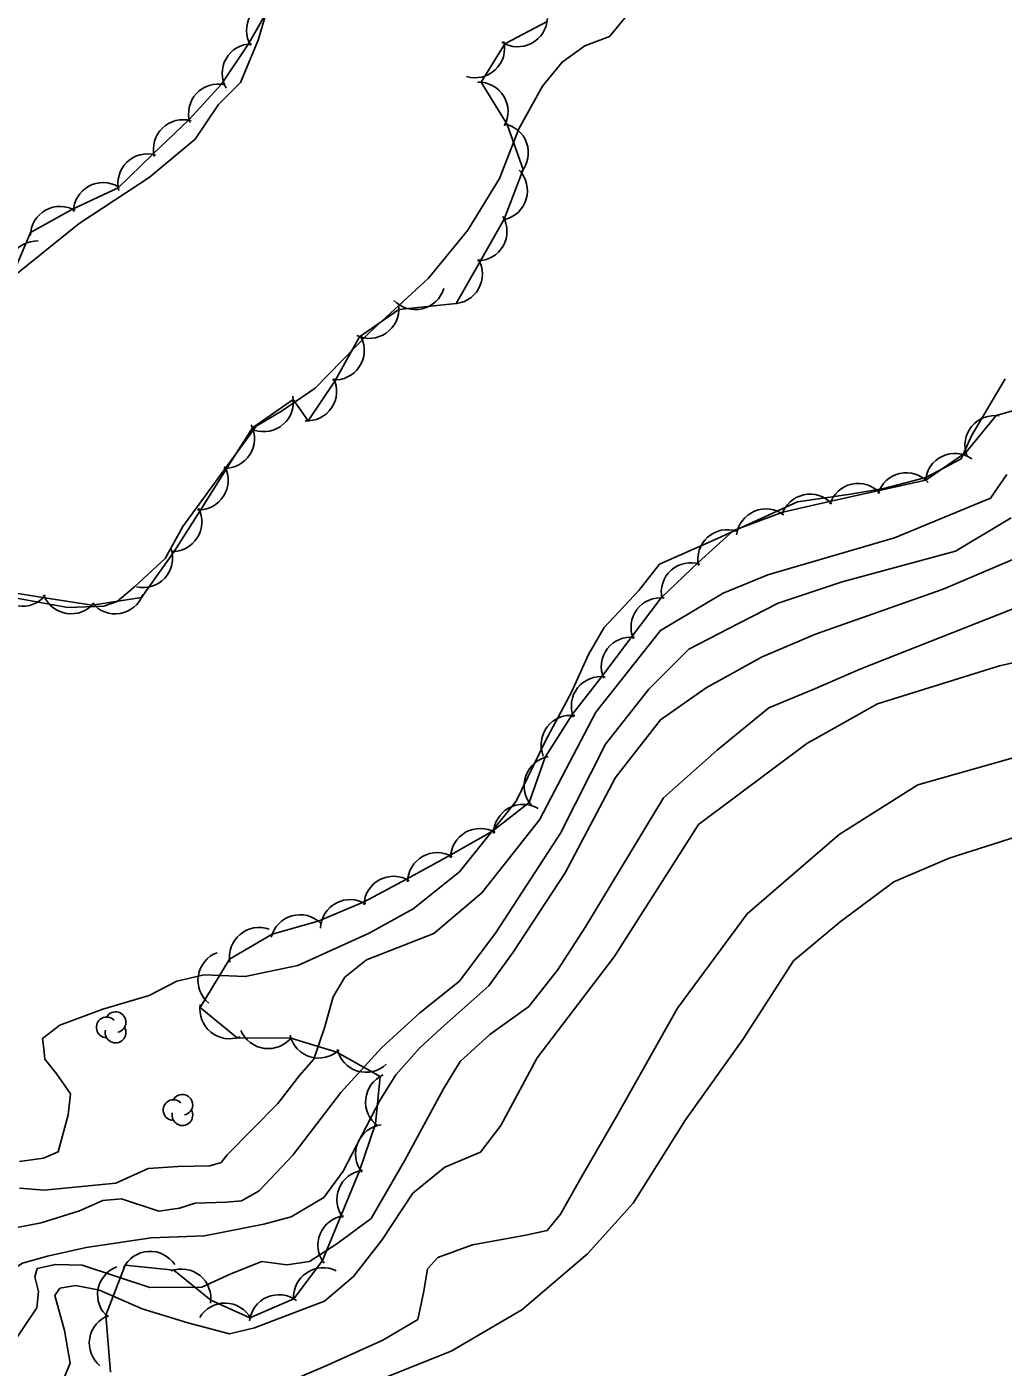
# Model space of a CAD drawing. Extents: x 646142 to 649934, y 5874075 to 5876351.
# Drawn here: x 647657.5 to 647756.5, y 5874760.7 to 5874896.7 of the extents above; entities that cross this region are included whole.
import ezdxf

# ---------------------------------------------------------------- set-up
doc = ezdxf.new("R2010")
doc.units = 0
for name, color, linetype in [('Niveau 1', 7, 'Continuous'), ('Niveau 2', 7, 'Continuous'), ('Niveau 4', 7, 'Continuous'), ('Niveau 44', 7, 'Continuous')]:
    doc.layers.add(name, color=color, linetype=linetype)

msp = doc.modelspace()

# ---------------------------------------------------------------- linework, layer by layer
at = {"layer": 'Niveau 1'}
for points in [[(647687.7, 5874767.43), (647690.61, 5874769.94), (647693.51, 5874773.62), (647696.65, 5874778.38), (647699.9, 5874781.04), (647703.5, 5874782.57), (647705.58, 5874785.25), (647709.25, 5874792.13), (647717.06, 5874802.38), (647725.62, 5874815.8), (647736.61, 5874824.01), (647743.76, 5874828.04), (647756.13, 5874831.89), (647765.61, 5874834.03)], [(647660.67, 5874758.2), (647661.89, 5874761.13), (647661.31, 5874764.47), (647660.35, 5874768.01), (647660.86, 5874768.76), (647662.47, 5874769.04), (647664.87, 5874768.57), (647669.19, 5874766.66), (647673.81, 5874765.24), (647678.05, 5874764.13), (647680.57, 5874764.73), (647684.3, 5874766.15), (647687.7, 5874767.43)]]:
    msp.add_lwpolyline(points, dxfattribs=at)
at = {"layer": 'Niveau 2'}
for points in [[(647686.62, 5874791.99), (647687.7, 5874795.16), (647688.55, 5874798.31), (647689.76, 5874800.31), (647691.94, 5874802.06), (647698.76, 5874804.73), (647703.65, 5874808.87), (647709.49, 5874816.27), (647715.19, 5874827.19), (647721.76, 5874835.49), (647728.1, 5874839.29), (647732.63, 5874841.15), (647745.48, 5874844.89), (647755.23, 5874848.91), (647756.87, 5874851.31)], [(647693.48, 5874793.14), (647697.35, 5874796.7), (647701.38, 5874799.91), (647705.11, 5874804.87), (647711.61, 5874814.91), (647716.2, 5874823.95), (647720.57, 5874829.55), (647724.63, 5874833.59), (647729.66, 5874836.2), (647733.7, 5874838.25), (647740.2, 5874840.42), (647751.68, 5874843.55), (647757.34, 5874846.92)], [(647693.31, 5874787.8), (647694.92, 5874790.42), (647697.35, 5874793.13), (647699.5, 5874795.1), (647704.35, 5874799.45), (647706.81, 5874802.86), (647712.1, 5874810.9), (647717.2, 5874820.56), (647721.77, 5874826.41), (647726.38, 5874829.68), (647732.06, 5874832.82), (647737.48, 5874835.11), (647750.43, 5874839.68), (647761.15, 5874844.25)], [(647699.75, 5874788.99), (647701.46, 5874791.74), (647704.46, 5874794.5), (647708.4, 5874797.35), (647711.31, 5874801.04), (647714.14, 5874805.42), (647722.06, 5874818.51), (647727.54, 5874823.38), (647732.74, 5874827.64), (647737.26, 5874829.5), (647742.09, 5874831.61), (647759.5, 5874838.48)], [(647711.63, 5874776.26), (647713.7, 5874779.97), (647713.7, 5874779.97), (647717.31, 5874786.16), (647723.5, 5874797.18), (647730.55, 5874806.75), (647739.88, 5874814.79), (647747.86, 5874819.84), (647759.56, 5874823.15)], [(647724.3, 5874785.83), (647730.12, 5874793.99), (647735.25, 5874801.97), (647739.99, 5874805.93), (647745.42, 5874809.97), (647751.02, 5874812.39), (647757.94, 5874814.59)], [(647655.14, 5874774.65), (647658.96, 5874775.38), (647662.85, 5874776.59), (647665.22, 5874777.65), (647667.09, 5874777.83), (647670.89, 5874776.56), (647672.98, 5874776.88), (647674.58, 5874777.39), (647677.76, 5874777.47), (647679.28, 5874777.62), (647681.07, 5874778.62), (647684.47, 5874782.25), (647689.35, 5874788.61), (647693.48, 5874793.14)], [(647656.76, 5874778.92), (647659.27, 5874778.69), (647666.53, 5874779.41), (647669.8, 5874780.91), (647672.86, 5874781.09), (647676.05, 5874781.17), (647677.19, 5874781.52), (647677.82, 5874782.29), (647682.95, 5874787.51), (647685.14, 5874790.32), (647686.62, 5874791.99)], [(647655.86, 5874762.85), (647658.51, 5874766.75), (647658.69, 5874768.41), (647658.3, 5874769.9), (647658.56, 5874770.74), (647660.4, 5874771.16), (647663.12, 5874771.08), (647669.96, 5874768.82), (647675.25, 5874768.87), (647678.17, 5874770.21), (647681.34, 5874771.46), (647683.85, 5874771.13), (647686.17, 5874771.47), (647688.92, 5874773.27), (647692.42, 5874775.84), (647695.81, 5874781.69), (647699.75, 5874788.99)], [(647623.54, 5874754.6), (647625.85, 5874754.01), (647627.56, 5874754.53), (647630.09, 5874756.3), (647633.13, 5874759.89), (647636.86, 5874764.84), (647639.71, 5874766.89), (647642.64, 5874768.23), (647644.74, 5874768.44), (647646.42, 5874767.08), (647648.88, 5874767.2), (647651.69, 5874767.48), (647654.41, 5874769.63), (647657.06, 5874771.3), (647659.58, 5874772.02), (647663.5, 5874772.88), (647670.12, 5874773.88), (647675.53, 5874774.06), (647681.54, 5874775.24), (647684.29, 5874775.98), (647687.63, 5874777.96), (647689.59, 5874780.62), (647693.31, 5874787.8)], [(647689.61, 5874758.01), (647700.52, 5874762.36), (647707.7, 5874766.57), (647714.37, 5874772.25), (647718.99, 5874777.37), (647724.3, 5874785.83)], [(647682.72, 5874758.67), (647688, 5874760.95), (647693.6, 5874763.49), (647697.14, 5874765.59), (647697.77, 5874768.46), (647698.12, 5874770.71), (647699.17, 5874771.87), (647702.68, 5874773.15), (647708.09, 5874774.15), (647710.28, 5874774.6), (647711.63, 5874776.26)]]:
    msp.add_lwpolyline(points, dxfattribs=at)
at = {"layer": 'Niveau 4'}
for points in [[(647682.36, 5874900.11), (647680.96, 5874895.38), (647679.17, 5874891.09), (647676.92, 5874888.87), (647674.57, 5874885.34), (647669.89, 5874881.47), (647662.82, 5874876.77), (647653.76, 5874869.52), (647645.49, 5874862.58), (647642.89, 5874861.5), (647642.21, 5874860.02), (647641.89, 5874858.58), (647640.77, 5874858), (647639.67, 5874858.36), (647638.82, 5874859.69), (647638.95, 5874861.82), (647638.38, 5874862.7), (647636.96, 5874862.68), (647633.65, 5874862.71)], [(647655.72, 5874838.89), (647661.64, 5874837.83), (647665.29, 5874837.95), (647666.66, 5874838.44), (647668.4, 5874839.91), (647671.53, 5874842.81), (647673.32, 5874846.05), (647680.77, 5874856.21), (647683.33, 5874857.75), (647686.75, 5874860.09), (647692.2, 5874865.69), (647698.24, 5874871.23), (647702.22, 5874876.1), (647705.45, 5874881.36), (647707.41, 5874886.38), (647709.79, 5874890.73), (647711.78, 5874893.17), (647714.09, 5874894.81), (647716.59, 5874895.76), (647718.37, 5874897.94)], [(647656.74, 5874781.6), (647659.19, 5874781.96), (647660.67, 5874782.58), (647661.7, 5874786.33), (647661.94, 5874788.48), (647660.55, 5874790.47), (647659.32, 5874792), (647659.21, 5874793.05), (647659.1, 5874794.1), (647660.85, 5874795.45), (647665.19, 5874797.06), (647669.89, 5874798.47), (647672.7, 5874799.92), (647675.48, 5874800.55), (647679.65, 5874800.37), (647684.98, 5874801.49), (647692.21, 5874804.79), (647696.69, 5874807.24), (647701.39, 5874811.01), (647707.14, 5874818.18), (647710.05, 5874824.24), (647712.72, 5874829.22), (647714.45, 5874833.04), (647716.05, 5874835.79), (647719.56, 5874839.55), (647721.65, 5874842.23), (647727.53, 5874844.82), (647735.66, 5874848.56), (647741.03, 5874849.33), (647744.4, 5874849.9), (647748.66, 5874851.03), (647752.25, 5874852.91), (647753.3, 5874855.25), (647756.72, 5874861.01)]]:
    msp.add_lwpolyline(points, dxfattribs=at)
at = {"layer": 'Niveau 44'}
for points in [[(647682.43, 5874899.36), (647680.04, 5874895.13), (647677.25, 5874890.92), (647673.96, 5874887.34), (647670.25, 5874883.8), (647666.76, 5874880.42), (647662.12, 5874878.24), (647657.88, 5874875.88), (647655.76, 5874870.89), (647649.08, 5874868.46), (647645.18, 5874865.38)], [(647654.24, 5874839.61), (647659.33, 5874838.81), (647664.12, 5874838.06), (647669.14, 5874838.85), (647672.44, 5874843.51), (647675.04, 5874847.61), (647677.79, 5874851.96), (647680.38, 5874856.06), (647684.51, 5874858.94), (647686.02, 5874856.77), (647688.74, 5874860.79), (647691.24, 5874865.29), (647695.23, 5874868.06), (647701.03, 5874868.66), (647703.52, 5874873), (647705.92, 5874877.22), (647707.84, 5874882.26), (647706.2, 5874886.83), (647703.56, 5874891.13), (647705.96, 5874895.03), (647710.26, 5874897.29)], [(647761.18, 5874858.82), (647755.81, 5874857.3), (647752.74, 5874853.54), (647748.67, 5874850.74), (647743.93, 5874849.68), (647738.91, 5874848.57), (647734.17, 5874847.51), (647729.17, 5874845.65), (647725.57, 5874842.4), (647721.83, 5874838.81), (647718.9, 5874834.93), (647715.82, 5874830.82), (647712.84, 5874826.99), (647710.07, 5874822.62), (647708.45, 5874818.04), (647704.72, 5874815.13), (647700.49, 5874812.74), (647696, 5874810.25), (647691.72, 5874807.96), (647687.05, 5874806.01), (647682.38, 5874804.68), (647678.06, 5874802.15), (647675.06, 5874797.22), (647678.83, 5874794.16), (647684.28, 5874794.11), (647688.93, 5874792.71), (647693.34, 5874790.25), (647692.85, 5874785.42), (647691.23, 5874780.65), (647689.38, 5874776.17)], [(647689.38, 5874776.17), (647687.47, 5874771.55), (647684.59, 5874767.67), (647680.13, 5874765.75), (647676.17, 5874767.54), (647672.4, 5874770.6), (647667.47, 5874771.09), (647665.52, 5874766.01), (647665.99, 5874760.24)]]:
    msp.add_lwpolyline(points, dxfattribs=at)
for centre, radius, start, end in [((647682.77, 5874896.38), 3, 90.4713, 210.4492), ((647707.29, 5874897.72), 3, 237.6835, 357.6614), ((647680.31, 5874892.03), 3, 90.4713, 210.4492), ((647702.95, 5874894.57), 3, 253.3653, 13.3432), ((647676.9, 5874887.94), 3, 77.4175, 197.3954), ((647703.31, 5874888.14), 3, 331.3109, 91.2889), ((647673.33, 5874884.32), 3, 74.1061, 194.084), ((647705.36, 5874883.95), 3, 319.7881, 79.7661), ((647669.73, 5874880.85), 3, 74.1061, 194.084), ((647705.27, 5874880.11), 3, 283.8058, 43.7837), ((647665.23, 5874877.94), 3, 59.0013, 178.9792), ((647660.86, 5874875.52), 3, 59.0013, 178.9792), ((647703.19, 5874875.99), 3, 270.2609, 30.2388), ((647658.54, 5874872.02), 3, 88.0126, 207.9905), ((647700.71, 5874871.65), 3, 270.2609, 30.2388), ((647696.91, 5874871.05), 3, 223.3951, 343.3731), ((647692.23, 5874868.13), 3, 244.8047, 4.7826), ((647688.72, 5874863.91), 3, 265.9555, 25.9334), ((647685.92, 5874859.76), 3, 265.9555, 25.9334), ((647681.53, 5874858.67), 3, 251.202, 11.1799), ((647755.64, 5874854.3), 3, 80.7481, 200.7261), ((647677.59, 5874854.95), 3, 267.7062, 27.6842), ((647751.62, 5874850.45), 3, 55.3716, 175.3496), ((647674.92, 5874850.73), 3, 267.7062, 27.6842), ((647746.69, 5874848.49), 3, 42.5744, 162.5524), ((647741.81, 5874847.41), 3, 42.5744, 162.5524), ((647736.93, 5874846.32), 3, 42.5744, 162.5524), ((647672.25, 5874846.5), 3, 267.7062, 27.6842), ((647732.46, 5874844.83), 3, 53.0394, 173.0173), ((647728.55, 5874842.72), 3, 72.0685, 192.0464), ((647669.28, 5874842.84), 3, 257.4108, 17.3888), ((647724.84, 5874839.37), 3, 72.0685, 192.0464), ((647657.06, 5874840.95), 3, 201.0696, 321.0475), ((647662, 5874840.18), 3, 201.0696, 321.0475), ((647666.45, 5874840.18), 3, 219.5879, 339.5659), ((647721.77, 5874835.81), 3, 82.9955, 202.9735), ((647718.76, 5874831.82), 3, 82.9955, 202.9735), ((647715.72, 5874827.82), 3, 82.0841, 202.062), ((647712.65, 5874823.88), 3, 82.0841, 202.062), ((647710.93, 5874819.74), 3, 100.5125, 220.4905), ((647707.83, 5874814.85), 3, 59.3979, 179.3758), ((647703.47, 5874812.4), 3, 59.3979, 179.3758), ((647699.11, 5874809.95), 3, 59.3979, 179.3758), ((647694.69, 5874807.55), 3, 58.136, 178.1139), ((647690.28, 5874805.19), 3, 58.136, 178.1139), ((647685.2, 5874803.65), 3, 45.9331, 165.9111), ((647681.05, 5874802.36), 3, 70.0535, 190.0314), ((647677.85, 5874799.99), 3, 110.538, 230.516), ((647666.5, 5874795.75), 1.05, 282.2692, 149.7263), ((647678.05, 5874797.06), 3, 170.9647, 290.9427), ((647665.6, 5874795.22), 1.05, 44.1154, 269.804), ((647666.5, 5874794.7), 1.05, 166.9369, 29.6212), ((647681.98, 5874796.06), 3, 202.3793, 322.3572), ((647687.11, 5874795.1), 3, 193.252, 313.2299), ((647691.9, 5874793.66), 3, 193.252, 313.2299), ((647694.85, 5874787.65), 3, 114.1598, 234.1377), ((647672.37, 5874786.83), 1.05, 44.1154, 269.804), ((647673.27, 5874787.36), 1.05, 282.2692, 149.7263), ((647673.27, 5874786.31), 1.05, 166.9369, 29.6212), ((647693.84, 5874782.36), 3, 97.5457, 217.5236), ((647691.93, 5874777.74), 3, 97.5457, 217.5236), ((647690.02, 5874773.12), 3, 97.5457, 217.5236), ((647670, 5874769.49), 3, 33.6179, 153.5959), ((647667.67, 5874768.11), 3, 110.4025, 230.3805), ((647673.17, 5874767.7), 3, 350.9546, 110.9325), ((647687.55, 5874767.83), 3, 63.7288, 183.7067), ((647677.6, 5874764.24), 3, 28.9746, 148.9525), ((647683.06, 5874765.09), 3, 53.376, 173.354), ((647666.83, 5874763.18), 3, 110.4025, 230.3805)]:
    msp.add_arc(centre, radius, start, end, dxfattribs=at)

doc.saveas('drawing.dxf')
